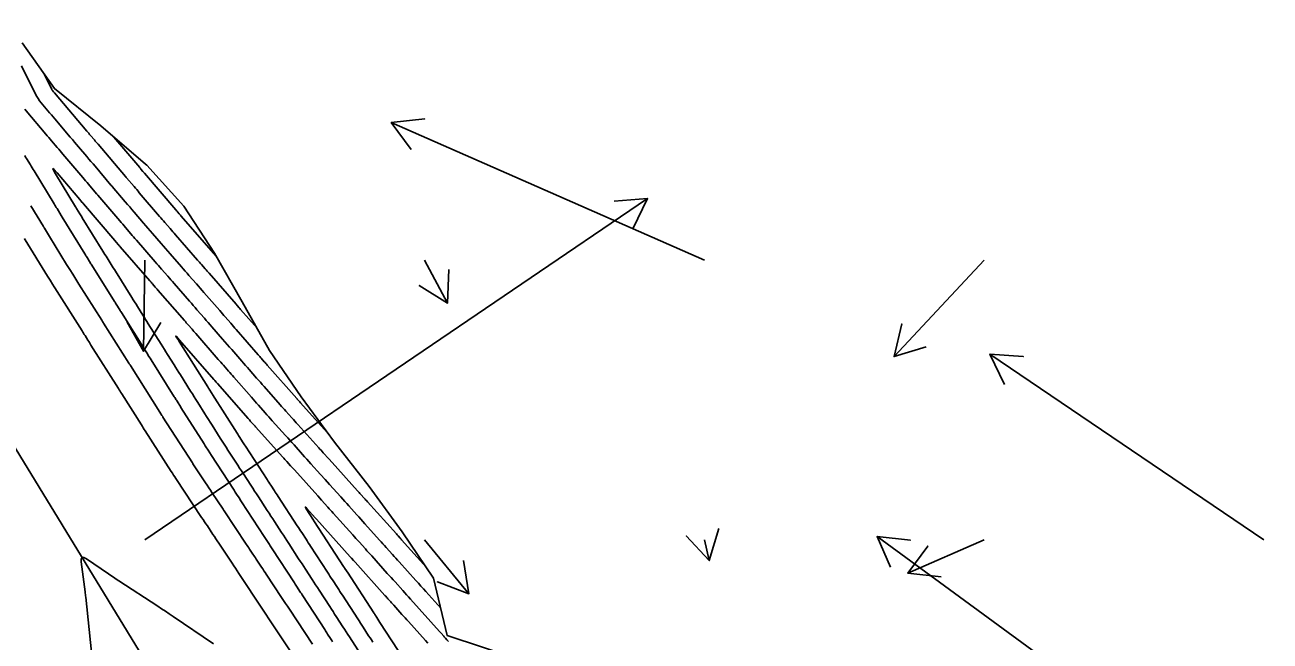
# Model space of a CAD drawing. Extents: x 954385 to 988206, y 1868364 to 1924553.
# Drawn here: x 956885.7 to 957108.2, y 1921300.9 to 1921411 of the extents above; entities that cross this region are included whole.
import ezdxf

# ---------------------------------------------------------------- set-up
doc = ezdxf.new("R2010")
doc.units = 0
for name, color, linetype in [('Default', 7, 'Continuous'), ('Ex_Major Contours', 7, 'Continuous'), ('Ex_Minor Contours', 7, 'Continuous'), ('Perimeter', 7, 'Continuous'), ('Slopes', 7, 'Continuous')]:
    doc.layers.add(name, color=color, linetype=linetype)

msp = doc.modelspace()

# ---------------------------------------------------------------- linework, layer by layer
at = {"layer": 'Default'}
msp.add_line((957221.14, 1920784.24), (956045.8, 1922705.18), dxfattribs=at)
at = {"layer": 'Ex_Major Contours'}
for points in [[(956927.18, 1921356.75), (956924.24, 1921360.12), (956924.11, 1921360.27), (956923.97, 1921360.43), (956923.63, 1921360.82), (956923.43, 1921361.05), (956918.61, 1921366.58), (956918.44, 1921366.78), (956918.26, 1921366.97), (956918.09, 1921367.17), (956917.92, 1921367.37), (956917.24, 1921368.15), (956917.07, 1921368.35), (956916.9, 1921368.54), (956916.73, 1921368.74), (956916.56, 1921368.93), (956912.6, 1921373.47), (956912.37, 1921373.74), (956912.13, 1921374.01), (956911.89, 1921374.28), (956911.66, 1921374.55), (956910.71, 1921375.64), (956910.47, 1921375.92), (956910.23, 1921376.19), (956910, 1921376.46), (956909.76, 1921376.74), (956906.13, 1921380.98), (956905.9, 1921381.25), (956905.67, 1921381.52), (956905.44, 1921381.79), (956905.21, 1921382.06), (956903.86, 1921383.63), (956903.8, 1921383.71), (956903.72, 1921383.8), (956903.7, 1921383.83), (956903.65, 1921383.88), (956903.64, 1921383.9), (956898.77, 1921389.62), (956898.61, 1921389.82), (956898.44, 1921390.02), (956898.27, 1921390.21), (956898.1, 1921390.41), (956897.43, 1921391.2), (956897.26, 1921391.4), (956897.1, 1921391.6), (956896.93, 1921391.79), (956896.76, 1921391.99), (956890.97, 1921398.81), (956890.8, 1921399.01), (956890.63, 1921399.21), (956890.59, 1921399.26), (956890.55, 1921399.32), (956890.52, 1921399.37), (956890.49, 1921399.43), (956889.12, 1921402.19)], [(956933.68, 1921298.21), (956929.54, 1921304.47), (956929.19, 1921304.99), (956928.85, 1921305.51), (956928.5, 1921306.03), (956928.16, 1921306.56), (956923.92, 1921312.95), (956923.62, 1921313.4), (956923.32, 1921313.86), (956923.02, 1921314.31), (956922.72, 1921314.76), (956920.32, 1921318.37), (956920.06, 1921318.75), (956919.81, 1921319.14), (956919.56, 1921319.52), (956919.3, 1921319.9), (956918.29, 1921321.42), (956918.03, 1921321.81), (956917.78, 1921322.19), (956917.53, 1921322.57), (956917.27, 1921322.95), (956912.67, 1921329.91), (956912.46, 1921330.22), (956912.26, 1921330.53), (956912.05, 1921330.85), (956911.85, 1921331.16), (956907.2, 1921338.42), (956907.02, 1921338.68), (956906.85, 1921338.95), (956906.68, 1921339.22), (956906.51, 1921339.49), (956903.01, 1921345.03), (956902.86, 1921345.26), (956902.71, 1921345.5), (956902.56, 1921345.74), (956902.41, 1921345.98), (956897.49, 1921353.76), (956897.36, 1921353.97), (956897.22, 1921354.18), (956897.09, 1921354.39), (956896.96, 1921354.6), (956896.43, 1921355.43), (956896.29, 1921355.64), (956896.16, 1921355.85), (956896.03, 1921356.06), (956895.9, 1921356.27), (956891.03, 1921363.96), (956890.92, 1921364.14), (956890.82, 1921364.31), (956890.71, 1921364.48), (956890.6, 1921364.65), (956890.18, 1921365.35), (956889.96, 1921365.69), (956889.75, 1921366.04), (956885.73, 1921372.58), (956885.71, 1921372.6), (956885.7, 1921372.63), (956885.69, 1921372.64), (956885.61, 1921372.78)], [(956957.7, 1921300.47), (956957.27, 1921300.95), (956954.23, 1921304.34), (956953.94, 1921304.66), (956953.65, 1921304.98), (956953.36, 1921305.31), (956953.07, 1921305.63), (956951.61, 1921307.26), (956951.48, 1921307.41), (956951.34, 1921307.56), (956951.21, 1921307.7), (956951.08, 1921307.85), (956950.56, 1921308.43), (956950.43, 1921308.58), (956950.3, 1921308.72), (956950.17, 1921308.87), (956950.03, 1921309.01), (956944.69, 1921314.96), (956944.55, 1921315.12), (956944.4, 1921315.28), (956944.04, 1921315.69), (956943.82, 1921315.93), (956937.79, 1921322.64), (956937.73, 1921322.7), (956937.57, 1921322.88), (956936.07, 1921324.55), (956935.87, 1921324.76), (956935.79, 1921324.81), (956935.82, 1921324.72), (956935.97, 1921324.48), (956937.28, 1921322.47), (956937.31, 1921322.42), (956937.35, 1921322.37), (956937.47, 1921322.18), (956942.65, 1921314.21), (956942.71, 1921314.12), (956942.77, 1921314.03), (956942.82, 1921313.94), (956942.88, 1921313.85), (956943.17, 1921313.41), (956943.28, 1921313.23), (956943.34, 1921313.14), (956948.03, 1921305.93), (956948.12, 1921305.78), (956948.21, 1921305.64), (956948.3, 1921305.5), (956948.4, 1921305.35), (956948.77, 1921304.78), (956948.96, 1921304.49), (956949.14, 1921304.2), (956953.4, 1921297.62)]]:
    msp.add_lwpolyline(points, dxfattribs=at)
at = {"layer": 'Ex_Minor Contours'}
for points in [[(956939.72, 1921338.12), (956934.92, 1921343.45), (956934.81, 1921343.58), (956934.7, 1921343.7), (956934.48, 1921343.94), (956934.43, 1921344), (956934.37, 1921344.07), (956934.32, 1921344.13), (956934.27, 1921344.19), (956929.01, 1921350.16), (956928.88, 1921350.31), (956928.74, 1921350.46), (956928.61, 1921350.62), (956928.47, 1921350.77), (956927.94, 1921351.38), (956927.8, 1921351.53), (956927.67, 1921351.69), (956927.53, 1921351.84), (956927.4, 1921351.99), (956923.47, 1921356.51), (956923.22, 1921356.79), (956922.97, 1921357.07), (956922.73, 1921357.35), (956922.48, 1921357.64), (956921.5, 1921358.77), (956921.25, 1921359.05), (956921, 1921359.33), (956920.76, 1921359.61), (956920.51, 1921359.9), (956917.69, 1921363.13), (956917.36, 1921363.52), (956917.02, 1921363.9), (956916.69, 1921364.28), (956916.35, 1921364.67), (956915.01, 1921366.21), (956914.67, 1921366.59), (956914.34, 1921366.98), (956914, 1921367.36), (956913.67, 1921367.75), (956911.63, 1921370.08), (956911.23, 1921370.54), (956910.84, 1921370.99), (956910.44, 1921371.45), (956910.05, 1921371.9), (956908.47, 1921373.71), (956908.07, 1921374.17), (956907.68, 1921374.62), (956907.28, 1921375.08), (956906.89, 1921375.54), (956905.2, 1921377.51), (956904.81, 1921377.97), (956904.41, 1921378.43), (956904.02, 1921378.89), (956903.63, 1921379.35), (956901.29, 1921382.08), (956901.2, 1921382.18), (956901.18, 1921382.21), (956901.16, 1921382.23), (956901.1, 1921382.3), (956901.07, 1921382.35), (956898.23, 1921385.69), (956897.86, 1921386.12), (956897.49, 1921386.56), (956897.12, 1921386.99), (956896.75, 1921387.43), (956895.28, 1921389.16), (956894.91, 1921389.6), (956894.54, 1921390.03), (956894.17, 1921390.47), (956893.8, 1921390.9), (956891.02, 1921394.17), (956890.72, 1921394.53), (956890.42, 1921394.89), (956890.11, 1921395.24), (956889.81, 1921395.6), (956888.59, 1921397.03), (956888.3, 1921397.4), (956888.04, 1921397.78), (956887.79, 1921398.18), (956887.57, 1921398.59), (956885.07, 1921403.64)], [(956885.68, 1921395.9), (956885.92, 1921395.61), (956889.44, 1921391.46), (956889.69, 1921391.16), (956889.95, 1921390.86), (956890.2, 1921390.56), (956890.45, 1921390.26), (956891.47, 1921389.07), (956891.73, 1921388.77), (956891.98, 1921388.47), (956892.23, 1921388.17), (956892.49, 1921387.87), (956896.04, 1921383.68), (956896.29, 1921383.39), (956896.54, 1921383.1), (956896.79, 1921382.8), (956897.04, 1921382.51), (956898.5, 1921380.79), (956898.53, 1921380.75), (956898.56, 1921380.71), (956898.65, 1921380.61), (956898.67, 1921380.58), (956898.72, 1921380.53), (956902.67, 1921375.92), (956902.91, 1921375.63), (956903.16, 1921375.34), (956903.4, 1921375.06), (956903.65, 1921374.77), (956904.63, 1921373.63), (956904.87, 1921373.34), (956905.12, 1921373.06), (956905.36, 1921372.77), (956905.61, 1921372.49), (956908.99, 1921368.61), (956909.26, 1921368.29), (956909.54, 1921367.97), (956909.82, 1921367.65), (956910.1, 1921367.33), (956911.22, 1921366.05), (956911.5, 1921365.73), (956911.78, 1921365.41), (956912.06, 1921365.09), (956912.34, 1921364.77), (956915.11, 1921361.59), (956915.44, 1921361.21), (956915.78, 1921360.83), (956916.11, 1921360.44), (956916.44, 1921360.06), (956917.78, 1921358.53), (956918.11, 1921358.15), (956918.44, 1921357.77), (956918.78, 1921357.38), (956919.11, 1921357), (956921.02, 1921354.81), (956921.43, 1921354.34), (956921.84, 1921353.87), (956922.25, 1921353.4), (956922.66, 1921352.93), (956924.45, 1921350.88), (956924.78, 1921350.5), (956925.11, 1921350.12), (956925.44, 1921349.74), (956925.77, 1921349.36), (956927.1, 1921347.85), (956927.43, 1921347.48), (956927.77, 1921347.1), (956928.1, 1921346.72), (956928.43, 1921346.34), (956931.3, 1921343.09), (956931.56, 1921342.8), (956931.82, 1921342.5), (956932.08, 1921342.21), (956932.34, 1921341.91), (956933.39, 1921340.74), (956933.66, 1921340.45), (956933.92, 1921340.16), (956934.18, 1921339.87), (956934.44, 1921339.57), (956938.22, 1921335.37), (956938.42, 1921335.15), (956938.61, 1921334.94), (956938.81, 1921334.72), (956939.01, 1921334.5), (956939.99, 1921333.41), (956940.58, 1921332.75), (956945.13, 1921327.71), (956945.28, 1921327.55), (956945.43, 1921327.38), (956945.57, 1921327.22), (956945.72, 1921327.05), (956946.32, 1921326.39), (956946.47, 1921326.22), (956946.62, 1921326.06), (956946.77, 1921325.89), (956946.91, 1921325.72), (956952.07, 1921319.99), (956952.22, 1921319.82), (956952.38, 1921319.65), (956952.76, 1921319.22), (956952.92, 1921319.05), (956952.99, 1921318.96), (956957.44, 1921314.01)], [(956919.86, 1921369.64), (956919.5, 1921370.06), (956919.44, 1921370.12), (956913.58, 1921376.85), (956913.5, 1921376.94), (956913.42, 1921377.03), (956913.34, 1921377.12), (956913.27, 1921377.21), (956912.95, 1921377.57), (956912.87, 1921377.66), (956912.79, 1921377.75), (956912.71, 1921377.85), (956912.64, 1921377.94), (956907.06, 1921384.45), (956906.79, 1921384.77), (956906.41, 1921385.21), (956906.35, 1921385.29), (956906.22, 1921385.43), (956906.2, 1921385.45), (956901.58, 1921390.9)], [(956940.66, 1921300.75), (956940.53, 1921300.94), (956940.41, 1921301.14), (956940.28, 1921301.34), (956939.77, 1921302.12), (956939.64, 1921302.32), (956939.51, 1921302.52), (956939.39, 1921302.71), (956939.26, 1921302.91), (956935.34, 1921308.95), (956935.21, 1921309.14), (956935.09, 1921309.33), (956934.96, 1921309.52), (956934.84, 1921309.71), (956934.35, 1921310.47), (956934.22, 1921310.66), (956934.1, 1921310.86), (956933.98, 1921311.05), (956933.85, 1921311.24), (956929.88, 1921317.36), (956929.76, 1921317.54), (956929.64, 1921317.72), (956929.52, 1921317.9), (956929.4, 1921318.09), (956928.93, 1921318.81), (956928.81, 1921319), (956928.69, 1921319.18), (956928.57, 1921319.36), (956928.45, 1921319.54), (956924.4, 1921325.76), (956924.29, 1921325.93), (956924.18, 1921326.1), (956924.07, 1921326.27), (956923.95, 1921326.44), (956923.51, 1921327.13), (956923.29, 1921327.47), (956923.06, 1921327.81), (956918.93, 1921334.17), (956918.83, 1921334.33), (956918.73, 1921334.49), (956918.63, 1921334.65), (956918.53, 1921334.81), (956917.92, 1921335.77), (956917.71, 1921336.09), (956913.57, 1921342.62), (956913.47, 1921342.78), (956913.37, 1921342.94), (956913.27, 1921343.1), (956913.17, 1921343.25), (956912.78, 1921343.89), (956912.68, 1921344.05), (956912.58, 1921344.2), (956912.48, 1921344.36), (956912.38, 1921344.52), (956908.26, 1921351.09), (956908.06, 1921351.41), (956907.86, 1921351.73), (956907.45, 1921352.38), (956907.35, 1921352.55), (956907.24, 1921352.71), (956907.14, 1921352.87), (956907.04, 1921353.03), (956902.95, 1921359.55), (956902.85, 1921359.72), (956902.74, 1921359.88), (956902.64, 1921360.05), (956902.53, 1921360.22), (956902.11, 1921360.89), (956902.01, 1921361.05), (956901.9, 1921361.22), (956901.8, 1921361.39), (956901.69, 1921361.56), (956897.64, 1921368.02), (956897.54, 1921368.19), (956897.43, 1921368.35), (956897.33, 1921368.52), (956897.22, 1921368.7), (956896.8, 1921369.38), (956896.7, 1921369.55), (956896.59, 1921369.72), (956896.49, 1921369.89), (956896.38, 1921370.06), (956892.35, 1921376.63), (956892.31, 1921376.69), (956892.23, 1921376.83), (956892.2, 1921376.88), (956892.17, 1921376.92), (956891.43, 1921378.14), (956891.3, 1921378.35), (956891.17, 1921378.56), (956891.04, 1921378.77), (956890.92, 1921378.98), (956887.33, 1921384.87), (956887.16, 1921385.14), (956887, 1921385.42), (956886.83, 1921385.69), (956886.66, 1921385.97), (956885.99, 1921387.06), (956885.82, 1921387.34), (956885.66, 1921387.61)], [(956945.71, 1921298.47), (956943.68, 1921301.6), (956943.39, 1921302.06), (956943.09, 1921302.51), (956942.8, 1921302.96), (956942.51, 1921303.41), (956941.34, 1921305.22), (956941.04, 1921305.67), (956940.75, 1921306.12), (956940.46, 1921306.57), (956940.17, 1921307.02), (956938.26, 1921309.96), (956937.95, 1921310.43), (956937.65, 1921310.9), (956937.34, 1921311.37), (956937.04, 1921311.84), (956935.82, 1921313.71), (956935.52, 1921314.18), (956935.21, 1921314.65), (956934.91, 1921315.11), (956934.6, 1921315.58), (956932.83, 1921318.31), (956932.52, 1921318.8), (956932.2, 1921319.29), (956931.88, 1921319.78), (956931.56, 1921320.26), (956930.29, 1921322.22), (956929.97, 1921322.71), (956929.65, 1921323.2), (956929.33, 1921323.69), (956929.01, 1921324.18), (956927.41, 1921326.64), (956927.07, 1921327.15), (956926.74, 1921327.67), (956926.4, 1921328.18), (956926.07, 1921328.7), (956924.73, 1921330.75), (956924.4, 1921331.27), (956924.06, 1921331.78), (956923.73, 1921332.3), (956923.39, 1921332.81), (956921.98, 1921334.99), (956921.63, 1921335.52), (956921.29, 1921336.06), (956920.95, 1921336.6), (956920.6, 1921337.13), (956919.14, 1921339.45), (956918.81, 1921339.96), (956918.49, 1921340.46), (956918.17, 1921340.97), (956917.85, 1921341.47), (956916.57, 1921343.49), (956916.25, 1921344), (956915.93, 1921344.51), (956915.61, 1921345.01), (956915.3, 1921345.52), (956913.48, 1921348.41), (956913.2, 1921348.86), (956912.91, 1921349.32), (956912.62, 1921349.78), (956912.34, 1921350.24), (956911.19, 1921352.06), (956910.9, 1921352.52), (956910.62, 1921352.98), (956910.33, 1921353.43), (956910.04, 1921353.89), (956907.74, 1921357.56), (956907.5, 1921357.95), (956907.25, 1921358.34), (956907.01, 1921358.73), (956906.77, 1921359.12), (956905.79, 1921360.67), (956905.55, 1921361.06), (956905.3, 1921361.45), (956905.06, 1921361.84), (956904.82, 1921362.23), (956901.86, 1921366.94), (956901.67, 1921367.24), (956901.48, 1921367.54), (956901.3, 1921367.83), (956901.11, 1921368.13), (956900.36, 1921369.32), (956900.18, 1921369.62), (956899.99, 1921369.92), (956899.8, 1921370.22), (956899.62, 1921370.52), (956895.94, 1921376.5), (956895.84, 1921376.67), (956895.74, 1921376.84), (956895.63, 1921377.02), (956895.53, 1921377.19), (956894.93, 1921378.16), (956894.9, 1921378.21), (956894.87, 1921378.26), (956894.78, 1921378.41), (956894.75, 1921378.45), (956891.18, 1921384.32), (956890.78, 1921385.01), (956890.69, 1921385.28), (956890.91, 1921385.11), (956891.45, 1921384.52), (956895.49, 1921379.75), (956895.69, 1921379.52), (956895.93, 1921379.24), (956895.97, 1921379.19), (956896.02, 1921379.14), (956896.14, 1921378.99), (956896.15, 1921378.97), (956901.74, 1921372.45), (956901.98, 1921372.16), (956902.39, 1921371.68), (956902.47, 1921371.59), (956902.56, 1921371.49), (956902.64, 1921371.4), (956902.72, 1921371.3), (956908.01, 1921365.23), (956908.13, 1921365.09), (956908.25, 1921364.96), (956908.37, 1921364.82), (956908.49, 1921364.68), (956908.98, 1921364.12), (956909.1, 1921363.98), (956909.22, 1921363.84), (956909.34, 1921363.71), (956909.46, 1921363.57), (956914.19, 1921358.14), (956914.36, 1921357.95), (956914.53, 1921357.75), (956914.7, 1921357.56), (956914.87, 1921357.36), (956915.55, 1921356.59), (956915.72, 1921356.39), (956915.89, 1921356.2), (956916.05, 1921356.01), (956916.22, 1921355.81), (956920.25, 1921351.2), (956920.48, 1921350.93), (956920.71, 1921350.67), (956920.94, 1921350.4), (956921.17, 1921350.14), (956922.09, 1921349.08), (956922.32, 1921348.82), (956922.55, 1921348.55), (956922.78, 1921348.29), (956923.01, 1921348.03), (956926.17, 1921344.43), (956926.48, 1921344.08), (956926.79, 1921343.73), (956927.1, 1921343.38), (956927.41, 1921343.03), (956928.64, 1921341.63), (956928.95, 1921341.28), (956929.26, 1921340.94), (956929.57, 1921340.59), (956929.88, 1921340.24), (956932.27, 1921337.59), (956932.65, 1921337.16), (956933.02, 1921336.74), (956933.4, 1921336.32), (956933.78, 1921335.9), (956935.3, 1921334.21), (956935.68, 1921333.79), (956936.05, 1921333.37), (956936.43, 1921332.95), (956936.81, 1921332.53), (956938.51, 1921330.65), (956939.33, 1921329.74), (956940.15, 1921328.83), (956942.15, 1921326.61), (956942.51, 1921326.21), (956942.87, 1921325.81), (956943.23, 1921325.42), (956943.58, 1921325.02), (956945.02, 1921323.42), (956945.37, 1921323.03), (956945.73, 1921322.63), (956946.09, 1921322.23), (956946.45, 1921321.83), (956949.08, 1921318.9), (956949.37, 1921318.57), (956949.67, 1921318.25), (956949.96, 1921317.93), (956950.25, 1921317.6), (956951.41, 1921316.31), (956951.7, 1921315.99), (956951.99, 1921315.66), (956952.28, 1921315.34), (956952.57, 1921315.02), (956955.57, 1921311.68), (956956.02, 1921311.18), (956956.46, 1921310.69), (956956.91, 1921310.19), (956957.35, 1921309.7), (956960.02, 1921306.72)], [(956886.72, 1921378.65), (956888.98, 1921374.92), (956889.01, 1921374.88), (956889.02, 1921374.87), (956889.1, 1921374.73), (956889.12, 1921374.7), (956889.13, 1921374.68), (956889.15, 1921374.65), (956889.16, 1921374.63), (956889.7, 1921373.75), (956889.89, 1921373.44), (956890.08, 1921373.14), (956893.14, 1921368.16), (956893.69, 1921367.28), (956894.23, 1921366.4), (956894.78, 1921365.52), (956895.33, 1921364.65), (956899.41, 1921358.2), (956899.49, 1921358.07), (956899.57, 1921357.94), (956899.65, 1921357.81), (956899.74, 1921357.68), (956904.28, 1921350.51), (956904.34, 1921350.41), (956904.4, 1921350.31), (956904.47, 1921350.2), (956904.53, 1921350.1), (956909.79, 1921341.78), (956909.98, 1921341.48), (956910.17, 1921341.19), (956910.22, 1921341.11), (956910.27, 1921341.04), (956910.31, 1921340.96), (956910.36, 1921340.89), (956915.62, 1921332.69), (956915.64, 1921332.65), (956915.67, 1921332.62), (956915.69, 1921332.58), (956915.71, 1921332.55), (956917.99, 1921329.12), (956918.27, 1921328.69), (956918.55, 1921328.26), (956918.83, 1921327.83), (956919.12, 1921327.41), (956921.1, 1921324.42), (956921.14, 1921324.35), (956921.19, 1921324.28), (956921.24, 1921324.21), (956921.29, 1921324.14), (956925.25, 1921318.18), (956925.39, 1921317.96), (956925.54, 1921317.73), (956925.69, 1921317.51), (956925.84, 1921317.28), (956926.44, 1921316.39), (956926.58, 1921316.17), (956926.73, 1921315.94), (956926.88, 1921315.72), (956927.03, 1921315.5), (956927.99, 1921314.05), (956928.2, 1921313.74), (956928.4, 1921313.42), (956928.61, 1921313.11), (956928.82, 1921312.79), (956931.57, 1921308.64), (956931.91, 1921308.12), (956932.26, 1921307.6), (956932.6, 1921307.08), (956932.95, 1921306.56), (956937.09, 1921300.3)], [(956961.38, 1921300.78), (956961.11, 1921301.09), (956960.83, 1921301.4), (956960.76, 1921301.47), (956960.69, 1921301.55), (956960.62, 1921301.63), (956960.55, 1921301.71), (956960.07, 1921302.25), (956959.8, 1921302.55), (956954.59, 1921308.35), (956954.25, 1921308.74), (956953.9, 1921309.12), (956953.56, 1921309.5), (956953.21, 1921309.89), (956951.83, 1921311.42), (956951.49, 1921311.81), (956951.14, 1921312.19), (956950.8, 1921312.58), (956950.45, 1921312.96), (956947.67, 1921316.06), (956947.39, 1921316.37), (956947.11, 1921316.69), (956946.82, 1921317), (956946.54, 1921317.31), (956945.41, 1921318.57), (956945.13, 1921318.88), (956944.85, 1921319.2), (956944.57, 1921319.51), (956944.28, 1921319.83), (956940.77, 1921323.74), (956940.54, 1921323.99), (956940.31, 1921324.25), (956940.08, 1921324.5), (956939.85, 1921324.76), (956938.7, 1921326.04), (956938.01, 1921326.8), (956933.84, 1921331.43), (956933.67, 1921331.62), (956933.5, 1921331.81), (956933.33, 1921332), (956933.15, 1921332.19), (956932.47, 1921332.95), (956932.3, 1921333.14), (956932.13, 1921333.33), (956931.96, 1921333.52), (956931.79, 1921333.71), (956926.92, 1921339.12), (956926.81, 1921339.24), (956926.7, 1921339.37), (956926.59, 1921339.49), (956926.48, 1921339.62), (956926.03, 1921340.12), (956925.92, 1921340.24), (956925.81, 1921340.37), (956925.7, 1921340.5), (956925.59, 1921340.62), (956920.1, 1921346.87), (956920.04, 1921346.93), (956919.99, 1921346.99), (956919.94, 1921347.05), (956919.89, 1921347.11), (956919.63, 1921347.41), (956919.52, 1921347.53), (956919.47, 1921347.59), (956913.33, 1921354.63), (956913.28, 1921354.69), (956912.77, 1921355.27), (956912.7, 1921355.35), (956912.67, 1921355.37), (956912.68, 1921355.33), (956912.73, 1921355.25), (956913.18, 1921354.54), (956913.26, 1921354.41), (956918.35, 1921346.3), (956918.42, 1921346.19), (956918.49, 1921346.07), (956918.56, 1921345.96), (956918.64, 1921345.84), (956919.14, 1921345.04), (956919.22, 1921344.93), (956923.6, 1921338.01), (956923.72, 1921337.82), (956923.85, 1921337.62), (956923.97, 1921337.43), (956924.09, 1921337.24), (956924.59, 1921336.48), (956924.71, 1921336.29), (956924.84, 1921336.09), (956924.96, 1921335.9), (956925.09, 1921335.71), (956928.97, 1921329.74), (956929.13, 1921329.49), (956929.29, 1921329.23), (956929.46, 1921328.98), (956929.62, 1921328.73), (956930.28, 1921327.72), (956930.44, 1921327.47), (956930.61, 1921327.22), (956930.77, 1921326.97), (956930.94, 1921326.72), (956934.36, 1921321.46), (956934.56, 1921321.15), (956934.76, 1921320.85), (956934.95, 1921320.55), (956935.15, 1921320.25), (956935.93, 1921319.04), (956936.13, 1921318.74), (956936.32, 1921318.44), (956936.52, 1921318.14), (956936.72, 1921317.83), (956939.76, 1921313.15), (956939.98, 1921312.81), (956940.21, 1921312.46), (956940.43, 1921312.12), (956940.65, 1921311.78), (956941.54, 1921310.41), (956941.77, 1921310.06), (956941.99, 1921309.72), (956942.21, 1921309.38), (956942.43, 1921309.03), (956945.16, 1921304.83), (956945.41, 1921304.45), (956945.65, 1921304.07), (956945.9, 1921303.69), (956946.14, 1921303.32), (956947.12, 1921301.8), (956947.37, 1921301.42), (956947.61, 1921301.05), (956947.86, 1921300.67)], [(956897.59, 1921298.87), (956896.55, 1921308.68), (956896.52, 1921308.92), (956896.5, 1921309.17), (956896.47, 1921309.41), (956896.44, 1921309.65), (956895.76, 1921315), (956895.75, 1921315.52), (956895.91, 1921315.79), (956896.21, 1921315.8), (956896.67, 1921315.56), (956900.6, 1921312.88), (956901.07, 1921312.57), (956901.54, 1921312.25), (956902, 1921311.94), (956902.48, 1921311.63), (956909.43, 1921307.09), (956910.11, 1921306.64), (956910.8, 1921306.19), (956911.48, 1921305.73), (956912.16, 1921305.27), (956919.38, 1921300.34)]]:
    msp.add_lwpolyline(points, dxfattribs=at)
at = {"layer": 'Perimeter'}
msp.add_lwpolyline([(956885.2, 1921407.77), (956890.96, 1921399.57), (956899.23, 1921392.9), (956907.23, 1921386.07), (956907.45, 1921385.88), (956914.07, 1921378.54), (956919.56, 1921370.17), (956924.54, 1921361.49), (956929.4, 1921352.75), (956935.05, 1921344.48), (956940.99, 1921336.39), (956947.24, 1921328.49), (956953.14, 1921320.38), (956958.74, 1921312.08), (956961.18, 1921301.85), (956973.62, 1921297.74)], dxfattribs=at)
at = {"layer": 'Slopes'}
for points in [[(957007.13, 1921368.93), (956951.17, 1921393.51), (956957.14, 1921394.17), (956951.17, 1921393.51), (956954.72, 1921388.68)], [(956907.13, 1921318.93), (956996.97, 1921379.91), (956994.36, 1921374.51), (956996.97, 1921379.91), (956990.99, 1921379.47)], [(956907.13, 1921368.93), (956906.87, 1921352.63), (956903.95, 1921357.87), (956906.87, 1921352.63), (956909.95, 1921357.77)], [(956957.13, 1921368.93), (956961.24, 1921361.24), (956956.15, 1921364.41), (956961.24, 1921361.24), (956961.44, 1921367.24)], [(957057.13, 1921368.93), (957041.04, 1921351.68), (957042.39, 1921357.53), (957041.04, 1921351.68), (957046.78, 1921353.44)], [(957107.13, 1921318.93), (957058.14, 1921352.13), (957064.12, 1921351.7), (957058.14, 1921352.13), (957060.76, 1921346.73)], [(957007.13, 1921318.93), (957007.98, 1921315.25), (957003.89, 1921319.64), (957007.98, 1921315.25), (957009.73, 1921320.99)], [(956957.13, 1921318.93), (956965.03, 1921309.31), (956959.42, 1921311.42), (956965.03, 1921309.31), (956964.05, 1921315.23)], [(957107.13, 1921268.93), (957037.98, 1921319.53), (957043.94, 1921318.88), (957037.98, 1921319.53), (957040.4, 1921314.04)], [(957057.13, 1921318.93), (957043.47, 1921313), (957047.04, 1921317.82), (957043.47, 1921313), (957049.43, 1921312.32)]]:
    msp.add_lwpolyline(points, dxfattribs=at)

doc.saveas('drawing.dxf')
